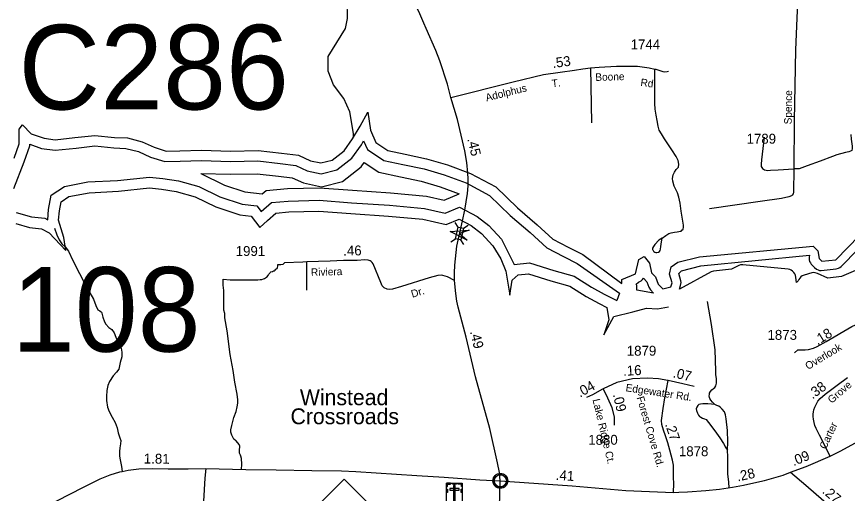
# Model space of a CAD drawing. Extents: x 2220236 to 2384410, y 720751 to 894131.
# Drawn here: x 2310891 to 2321364, y 762781 to 768792 of the extents above; entities that cross this region are included whole.
import ezdxf

# ---------------------------------------------------------------- set-up
doc = ezdxf.new("R2010")
doc.units = 0
doc.layers.add('Default', color=7, linetype='Continuous')

msp = doc.modelspace()

# ---------------------------------------------------------------- linework, layer by layer
at = {"layer": 'Default'}
for p, q in [((2318127, 768145), (2318138, 767452)), ((2316456, 766138), (2316419, 766197)), ((2316524, 766124), (2316582, 766161)), ((2316365, 765954), (2316423, 765991)), ((2316529, 765918), (2316492, 765976))]:
    msp.add_line(p, q, dxfattribs=at)
for points in [[(2316365, 767774), (2316322, 767940), (2316226, 768235), (2316174, 768366), (2316056, 768641), (2316024, 768711), (2315962, 768855), (2315892, 768985), (2315625, 769400), (2315496, 769644), (2315197, 770125), (2315006, 770455), (2314794, 770774), (2314713, 770919), (2314673, 770986), (2314620, 771060), (2314572, 771121)], [(2320814, 770719), (2320802, 770517), (2320767, 769665), (2320743, 769171), (2320725, 768771), (2320711, 768375), (2320700, 767925), (2320695, 767479), (2320690, 766875)], [(2315136, 767266), (2315136, 767317), (2315091, 767591), (2315015, 767758), (2314888, 767930), (2314819, 768105), (2314817, 768288), (2315038, 768642), (2315062, 768768), (2315060, 769007), (2315008, 769100), (2314908, 769188), (2314557, 769220), (2314022, 769414), (2313563, 769540), (2313030, 769518), (2312554, 769630), (2312354, 769645)], [(2319039, 765359), (2319138, 765386), (2319154, 765436), (2319120, 765546), (2319144, 765636), (2319226, 765695), (2319501, 765765), (2320932, 765899), (2320991, 765839), (2321008, 765741), (2321042, 765707), (2321217, 765727), (2322255, 766793), (2322989, 767443), (2323079, 767578), (2323120, 767695), (2323102, 767845), (2322974, 768109), (2322906, 768192), (2322780, 768265), (2322780, 768341)], [(2316365, 767774), (2317150, 767970), (2317535, 768062), (2317743, 768093), (2317922, 768117), (2318027, 768134), (2318127, 768145), (2318233, 768154), (2318454, 768167), (2318720, 768166), (2318867, 768147), (2318937, 768131), (2318950, 768128), (2319036, 768102), (2319064, 768098), (2319093, 768099), (2319111, 768104)], [(2319030, 765999), (2319075, 766034), (2319114, 766057), (2319144, 766066), (2319183, 766073), (2319218, 766077), (2319239, 766084), (2319269, 766089), (2319278, 766098), (2319292, 766113), (2319299, 766138), (2319300, 766164), (2319285, 766240), (2319269, 766339), (2319255, 766439), (2319241, 766514), (2319223, 766569), (2319181, 766653), (2319162, 766718), (2319158, 766752), (2319167, 766799), (2319184, 766831), (2319207, 766863), (2319235, 766896), (2319241, 766933), (2319232, 766979), (2319204, 767028), (2319151, 767111), (2319060, 767253), (2319019, 767315), (2318991, 767362), (2318980, 767410), (2318968, 767482), (2318954, 767549), (2318942, 767626), (2318935, 767695), (2318938, 767742), (2318938, 767801), (2318935, 767957), (2318937, 768067), (2318937, 768131)], [(2316511, 766216), (2316540, 766350), (2316576, 766563), (2316583, 766660), (2316582, 766748), (2316579, 766818), (2316565, 766951), (2316543, 767102), (2316447, 767493), (2316365, 767774)], [(2310860, 767008), (2310924, 767187), (2310922, 767375), (2310965, 767429), (2311074, 767316), (2311237, 767258), (2311378, 767240), (2311627, 767267), (2311876, 767294), (2312125, 767269), (2312288, 767263), (2312472, 767215), (2312625, 767146), (2312777, 767097), (2312950, 767102), (2313221, 767108), (2313589, 767097), (2313936, 767105), (2314229, 767071), (2314446, 767045), (2314598, 766975), (2314728, 766947), (2314869, 766982), (2315019, 767101), (2315126, 767250), (2315222, 767409), (2315318, 767589), (2315353, 767360), (2315419, 767205), (2315572, 767104), (2315789, 767057), (2316060, 767001), (2316321, 766924), (2316615, 766816), (2316931, 766647), (2317204, 766382), (2317455, 766168), (2317652, 765985), (2317845, 765885), (2318029, 765793), (2318521, 765428)], [(2320315, 767271), (2320282, 766985), (2320279, 766933), (2320279, 766901), (2320294, 766879), (2320306, 766869), (2320320, 766861), (2320342, 766856), (2320356, 766854), (2320396, 766858), (2320490, 766861), (2320690, 766875)], [(2321406, 767304), (2321412, 767247), (2321426, 767157), (2321424, 767131), (2321419, 767105), (2321411, 767099), (2321405, 767096), (2321384, 767089), (2321341, 767077), (2321232, 767051), (2321175, 767029), (2321019, 766968), (2320858, 766909), (2320757, 766871), (2320690, 766875)], [(2310858, 766624), (2310985, 766963), (2311057, 767165), (2311056, 767182), (2311206, 767128), (2311377, 767107), (2311641, 767135), (2311876, 767161), (2312116, 767137), (2312268, 767131), (2312428, 767090), (2312577, 767022), (2312758, 766964), (2312954, 766969), (2313221, 766976), (2313589, 766964), (2313930, 766972), (2314213, 766939), (2314410, 766915), (2314556, 766849), (2314731, 766811), (2314929, 766860), (2315116, 767008), (2315237, 767177), (2315266, 767225), (2315313, 767116), (2315520, 766980), (2315762, 766927), (2316028, 766872), (2316279, 766798), (2316560, 766695), (2316851, 766538), (2317115, 766283), (2317367, 766069), (2317575, 765875), (2317785, 765767), (2317959, 765680), (2318490, 765307), (2318457, 765213)], [(2313215, 766813), (2313588, 766804), (2313922, 766812), (2314194, 766780), (2314366, 766760), (2314506, 766696), (2314733, 766647), (2315001, 766713), (2315233, 766897), (2315272, 766951), (2315457, 766830), (2315729, 766771), (2315989, 766717), (2316229, 766646), (2316471, 766558)], [(2320690, 766875), (2320683, 766579), (2320679, 766557), (2320669, 766539), (2320659, 766533), (2320627, 766519), (2320534, 766500), (2320265, 766463), (2319624, 766370)], [(2310886, 766322), (2311079, 766269), (2311245, 766250), (2311284, 766230), (2311295, 766360), (2311327, 766539), (2311495, 766652), (2311791, 766707), (2312165, 766727), (2312566, 766769), (2312734, 766750), (2312930, 766722), (2313189, 766649), (2313453, 766518), (2313735, 766428), (2313920, 766405), (2313976, 766333), (2314103, 766448), (2314315, 766467), (2314706, 766477), (2315113, 766444), (2315591, 766414), (2316035, 766372), (2316295, 766313), (2316476, 766388), (2316695, 766273), (2316845, 766158), (2317004, 765986), (2317164, 765667)], [(2313215, 766813), (2313512, 766666), (2313769, 766584), (2313987, 766557), (2314036, 766601), (2314306, 766625), (2314710, 766635), (2315124, 766602), (2315603, 766572), (2316060, 766529), (2316281, 766479), (2316471, 766558)], [(2319246, 765356), (2319261, 765404), (2319267, 765441), (2319265, 765462), (2319238, 765554), (2319271, 765589), (2319515, 765652), (2320886, 765785), (2320884, 765761), (2320883, 765726), (2320888, 765705), (2320897, 765686), (2320909, 765669), (2320949, 765628), (2320975, 765608), (2320994, 765599), (2321014, 765593), (2321035, 765592), (2321224, 765613), (2321251, 765619), (2321270, 765628), (2321287, 765640), (2322331, 766711)], [(2310880, 766183), (2311053, 766135), (2311205, 766117), (2311303, 766068), (2311511, 765843), (2311488, 766009), (2311421, 766227), (2311430, 766343), (2311451, 766458), (2311548, 766523), (2311807, 766571), (2312175, 766591), (2312565, 766632), (2312717, 766615), (2312901, 766588), (2313140, 766521), (2313402, 766392), (2313706, 766295), (2313847, 766277), (2313957, 766134), (2314053, 766220), (2314161, 766316), (2314323, 766331), (2314702, 766340), (2315103, 766308), (2315580, 766278), (2316014, 766237), (2316307, 766171), (2316469, 766238), (2316621, 766158), (2316752, 766057), (2316895, 765903), (2316994, 765739), (2317060, 765584), (2317107, 765281), (2317137, 765470)], [(2316412, 765463), (2316412, 765563), (2316414, 765660), (2316442, 765900), (2316511, 766216)], [(2311369, 766127), (2311399, 766042), (2311426, 765977), (2311461, 765928), (2311505, 765889), (2311547, 765836), (2311602, 765718), (2311766, 765389), (2311859, 765228), (2311891, 765149), (2311914, 765096), (2311940, 765082), (2311960, 765066), (2311965, 765054), (2311970, 765038), (2311979, 765003), (2312000, 764945), (2312018, 764915), (2312053, 764871), (2312090, 764846), (2312120, 764807), (2312143, 764751), (2312164, 764703), (2312180, 764666), (2312196, 764635), (2312208, 764610), (2312215, 764585), (2312217, 764561), (2312217, 764504), (2312196, 764430), (2312178, 764349), (2312150, 764309), (2312108, 764263), (2312062, 764191), (2312041, 764141), (2312027, 764078), (2312023, 764002), (2312025, 763951), (2312039, 763870), (2312057, 763812), (2312097, 763740), (2312134, 763673), (2312157, 763606), (2312171, 763546), (2312192, 763481), (2312203, 763447), (2312201, 763407), (2312194, 763357), (2312187, 763308), (2312187, 763250), (2312198, 763202), (2312212, 763121), (2312223, 763058)], [(2319030, 765999), (2318988, 765973), (2318935, 765920), (2318921, 765892), (2318908, 765871), (2318908, 765855), (2318912, 765850), (2318921, 765836), (2318926, 765830), (2318938, 765822), (2318949, 765820), (2318963, 765820), (2318982, 765823), (2318995, 765832), (2319002, 765844), (2319009, 765862), (2319012, 765892), (2319016, 765924), (2319021, 765953), (2319030, 765999)], [(2313726, 763084), (2313729, 763148), (2313726, 763220), (2313717, 763250), (2313712, 763264), (2313703, 763289), (2313703, 763317), (2313703, 763338), (2313705, 763359), (2313705, 763377), (2313696, 763398), (2313657, 763442), (2313652, 763447), (2313631, 763465), (2313615, 763488), (2313604, 763514), (2313592, 763551), (2313592, 763583), (2313604, 763639), (2313631, 763736), (2313657, 763812), (2313671, 763872), (2313680, 763919), (2313682, 763960), (2313671, 764032), (2313641, 764182), (2313620, 764329), (2313585, 764530), (2313546, 764832), (2313516, 764996), (2313514, 765049), (2313504, 765091), (2313504, 765202), (2313502, 765339), (2313497, 765406), (2313497, 765433), (2313495, 765454), (2313495, 765480), (2313583, 765472), (2313715, 765474), (2313846, 765474), (2313893, 765474), (2313932, 765472), (2313962, 765476), (2313983, 765478), (2314004, 765485), (2314015, 765492), (2314029, 765499), (2314045, 765509), (2314061, 765529), (2314068, 765541), (2314075, 765550), (2314082, 765557), (2314089, 765566), (2314096, 765573), (2314115, 765580), (2314131, 765585), (2314142, 765589), (2314149, 765594), (2314161, 765606), (2314175, 765617), (2314182, 765627), (2314184, 765647), (2314186, 765666), (2314223, 765666), (2314251, 765670), (2314269, 765687)], [(2316412, 765463), (2316325, 765512), (2316266, 765530), (2316242, 765532), (2316203, 765527), (2316092, 765500), (2315745, 765389), (2315629, 765356), (2315592, 765353), (2315562, 765354), (2315524, 765374), (2315500, 765398), (2315483, 765438), (2315387, 765675), (2315375, 765691), (2315360, 765704), (2315350, 765712), (2315324, 765721), (2315279, 765726), (2315184, 765718), (2315012, 765716), (2314843, 765710), (2314551, 765700), (2314501, 765698), (2314269, 765687)], [(2314549, 765344), (2314549, 765469), (2314551, 765620), (2314551, 765700)], [(2317164, 765667), (2317356, 765687), (2317664, 765592), (2317920, 765520), (2318140, 765381), (2318298, 765294), (2318457, 765213)], [(2318521, 765428), (2318521, 765479), (2318695, 765549), (2318735, 765731), (2318801, 765766), (2318868, 765684), (2318895, 765560), (2318945, 765510), (2318980, 765419), (2319039, 765359)], [(2321703, 765693), (2321291, 765516), (2321116, 765496), (2320988, 765554), (2320959, 765563), (2320938, 765565), (2320917, 765563), (2320819, 765533), (2320795, 765523), (2320778, 765511), (2320763, 765496), (2320751, 765479), (2320742, 765460), (2320722, 765438), (2320715, 765503), (2320709, 765531), (2320700, 765550), (2320688, 765567), (2320673, 765582), (2320656, 765594), (2320637, 765603), (2320617, 765608), (2320048, 765663), (2320016, 765661), (2319996, 765656), (2319903, 765610), (2319675, 765582), (2319648, 765576), (2319246, 765356)], [(2316989, 762939), (2316980, 763045), (2316955, 763165), (2316858, 763600), (2316677, 764251), (2316558, 764750), (2316459, 765130), (2316441, 765206), (2316429, 765300), (2316412, 765463)], [(2317137, 765470), (2317213, 765535), (2317343, 765549), (2317625, 765462), (2317864, 765394), (2318071, 765264), (2318235, 765174), (2318333, 765124), (2318356, 764968), (2318293, 764778), (2318420, 765011), (2318658, 765069), (2318831, 765115), (2318972, 765108), (2319108, 765135)], [(2318920, 765307), (2318708, 765344), (2318710, 765373), (2318708, 765400), (2318703, 765420), (2318732, 765442), (2318765, 765462), (2318780, 765476), (2318792, 765494), (2318835, 765448), (2318861, 765381), (2318881, 765347), (2318920, 765307)], [(2319693, 763901), (2319664, 763933), (2319643, 763957), (2319631, 763976), (2319624, 763991), (2319622, 764012), (2319624, 764026), (2319627, 764045), (2319638, 764066), (2319657, 764085), (2319676, 764102), (2319695, 764116), (2319704, 764137), (2319712, 764172), (2319712, 764226), (2319707, 764279), (2319705, 764326), (2319697, 764591), (2319650, 764911), (2319601, 765201)], [(2320697, 764553), (2320741, 764589), (2320787, 764592), (2320831, 764590), (2320873, 764596), (2320935, 764612), (2320984, 764633), (2321096, 764696), (2321420, 764886), (2321550, 764944)], [(2319099, 764206), (2318984, 764224), (2318844, 764235), (2318654, 764224), (2318456, 764181), (2318286, 764100)], [(2319170, 762792), (2319177, 762906), (2319173, 762982), (2319170, 763135), (2319161, 763201), (2319125, 763324), (2319101, 763418), (2319070, 763507), (2319047, 763580), (2319025, 763648), (2319020, 763700), (2319040, 763851), (2319064, 763987), (2319103, 764206)], [(2319434, 764127), (2319290, 764163), (2319103, 764206), (2319099, 764206)], [(2321147, 763252), (2321013, 763517), (2320971, 763597), (2320955, 763639), (2320944, 763675), (2320935, 763715), (2320933, 763750), (2320932, 763779), (2320936, 763808), (2320942, 763834), (2320954, 763870), (2320974, 763910), (2320991, 763943), (2321022, 763979), (2321086, 764031), (2321237, 764144), (2321365, 764244)], [(2318286, 764100), (2318279, 764097), (2318150, 764025), (2318074, 763989)], [(2318286, 764100), (2318340, 763986), (2318394, 763864), (2318423, 763741), (2318426, 763666), (2318424, 763642)], [(2319693, 763901), (2319653, 763907), (2319603, 763908), (2319541, 763910), (2319513, 763905), (2319490, 763900), (2319478, 763891), (2319466, 763870), (2319459, 763846), (2319463, 763825), (2319475, 763792), (2319489, 763768), (2319501, 763752), (2319516, 763740), (2319539, 763731), (2319563, 763723), (2319582, 763712), (2319615, 763676), (2319693, 763568), (2319757, 763480), (2319801, 763409), (2319830, 763357), (2319854, 763325)], [(2319854, 763325), (2319856, 763431), (2319851, 763572), (2319837, 763723), (2319828, 763770), (2319813, 763808), (2319787, 763841), (2319764, 763863), (2319742, 763879), (2319719, 763889), (2319693, 763901)], [(2321147, 763252), (2321281, 763319), (2321456, 763413), (2321762, 763602), (2322070, 763808), (2322202, 763899)], [(2319873, 762850), (2319868, 762924), (2319859, 763027), (2319856, 763117), (2319858, 763243), (2319854, 763325)], [(2320646, 763047), (2320844, 763121), (2321147, 763252)], [(2311086, 762527), (2311724, 762856), (2311945, 762964), (2312072, 763016), (2312193, 763051), (2312223, 763058), (2312298, 763075), (2312430, 763089), (2312600, 763094), (2312800, 763091), (2313053, 763091), (2313275, 763095), (2313782, 763083), (2314163, 763076), (2314611, 763071), (2314988, 763066), (2315168, 763058), (2315936, 763007), (2316283, 762984), (2316731, 762953), (2316989, 762939)], [(2313275, 763095), (2313265, 762974), (2313246, 762685), (2313233, 762557), (2313230, 762526), (2313234, 762505), (2313247, 762472)], [(2319170, 762792), (2319240, 762797), (2319349, 762800), (2319581, 762817), (2319750, 762835), (2319914, 762860), (2320056, 762884), (2320186, 762912), (2320320, 762943), (2320553, 763010), (2320646, 763047)], [(2320646, 763047), (2320839, 762883), (2321068, 762688), (2321188, 762578), (2321387, 762409), (2321690, 762161), (2321734, 762129)], [(2316756, 758748), (2316808, 759508), (2316852, 760529), (2316887, 761105), (2316937, 761818), (2316974, 762327), (2316983, 762809), (2316989, 762939)], [(2316989, 762939), (2317895, 762876), (2318571, 762818), (2318869, 762805), (2319170, 762792)]]:
    msp.add_lwpolyline(points, dxfattribs=at)
for points in [[(2316573, 765974), (2316355, 766083), (2316598, 766098), (2316474, 766059)], [(2316423, 765991), (2316456, 766139), (2316525, 766123), (2316492, 765976)], [(2314688, 762627), (2315021, 762960), (2315354, 762627), (2315021, 762294)], [(2316911, 762951), (2316912, 762957), (2316914, 762963), (2316917, 762971), (2316920, 762976), (2316923, 762982), (2316927, 762987), (2316931, 762992), (2316936, 762996), (2316941, 763001), (2316947, 763004), (2316952, 763007), (2316957, 763010), (2316962, 763012), (2316968, 763014), (2316972, 763015), (2316977, 763016), (2316981, 763017), (2316987, 763017), (2316992, 763017), (2316997, 763016), (2317002, 763016), (2317007, 763015), (2317012, 763013), (2317017, 763011), (2317024, 763008), (2317030, 763005), (2317035, 763001), (2317041, 762997), (2317044, 762994), (2317048, 762990), (2317052, 762985), (2317055, 762981), (2317058, 762976), (2317061, 762970), (2317063, 762965), (2317064, 762960), (2317065, 762956), (2317067, 762950), (2317067, 762945), (2317067, 762939), (2317067, 762933), (2317067, 762928), (2317066, 762922), (2317064, 762916), (2317062, 762910), (2317060, 762905), (2317057, 762899), (2317053, 762894), (2317050, 762889), (2317046, 762884), (2317041, 762879), (2317036, 762875), (2317030, 762872), (2317026, 762869), (2317019, 762866), (2317012, 762863), (2317006, 762862), (2317000, 762861), (2316995, 762860), (2316991, 762860), (2316985, 762860), (2316981, 762860), (2316975, 762861), (2316969, 762862), (2316965, 762864), (2316960, 762865), (2316955, 762867), (2316951, 762870), (2316944, 762874), (2316939, 762878), (2316934, 762882), (2316929, 762887), (2316926, 762891), (2316923, 762895), (2316919, 762903), (2316917, 762906), (2316916, 762910), (2316913, 762918), (2316911, 762925), (2316911, 762931), (2316910, 762937), (2316910, 762942), (2316911, 762948)], [(2316310, 762909), (2316509, 762909), (2316509, 762655), (2316310, 762655)], [(2316310, 762866), (2316321, 762866), (2316321, 762898), (2316362, 762898), (2316362, 762909), (2316310, 762909)], [(2316310, 762792), (2316310, 762835), (2316321, 762835), (2316321, 762792)], [(2316351, 762841), (2316351, 762823), (2316468, 762823), (2316468, 762841)], [(2316384, 762909), (2316436, 762909), (2316436, 762898), (2316384, 762898)], [(2316419, 762880), (2316400, 762880), (2316400, 762677), (2316419, 762677)], [(2316509, 762866), (2316498, 762866), (2316498, 762898), (2316457, 762898), (2316457, 762909), (2316509, 762909)], [(2316497, 762793), (2316497, 762836), (2316509, 762836), (2316509, 762793)]]:
    msp.add_lwpolyline(points, close=True, dxfattribs=at)
for radius in [94.3, 76.7]:
    msp.add_circle((2316989, 762939), radius, dxfattribs=at)

# ---------------------------------------------------------------- texts
for s, height, p in [('C286', 1066.3, (2310915, 767622)), ('1744', 125, (2318632, 768379)), ('1789', 125, (2320093, 767190)), ('1991', 125, (2313653, 765774)), ('108', 1066.3, (2310831, 764568)), ('1873', 125, (2320357, 764717)), ('1879', 125, (2318583, 764517)), ('Winstead', 200, (2314462, 763893)), ('Crossroads', 200, (2314344, 763653)), ('1880', 125, (2318097, 763394)), ('1878', 125, (2319240, 763250))]:
    msp.add_text(s, height=height, dxfattribs=at).set_placement(p)
for s, height, rotation, p in [('.53', 125, 7.899, (2317653, 768143)), ('Boone', 95, 1.677, (2318188, 767981)), ('T.', 95, 6.1983, (2317642, 767901)), ('Rd.', 95, 352.8272, (2318752, 767918)), ('Adolphus', 95, 14.1329, (2316816, 767723)), ('Spence', 95, 89.0764, (2320661, 767433)), ('.45', 125, 283.7762, (2316571, 767249)), ('.46', 125, 0.7478, (2315009, 765779)), ('Riviera', 95, 1.6987, (2314603, 765522)), ('Dr.', 95, 17.0869, (2315880, 765247)), ('.18', 125, 31.6495, (2320988, 764645)), ('.49', 125, 283.4371, (2316606, 764821)), ('Overlook', 95, 31.08, (2320868, 764336)), ('.16', 125, 3.2412, (2318540, 764262)), ('.07', 125, 346.9993, (2319158, 764246)), ('.04', 125, 29.0662, (2317993, 763987)), ('Edgewater Rd.', 95, 351.3807, (2318564, 764070)), ('.38', 125, 36.3839, (2320924, 763964)), ('Grove', 95, 40.8001, (2321166, 763909)), ('.09', 125, 283.2348, (2318407, 764026)), ('Forest Cove Rd.', 95, 286.3821, (2318706, 763989)), ('Lake Ridge Ct.', 95, 283.2348, (2318151, 763962)), ('Carter', 95, 64.6225, (2321092, 763330)), ('.27', 125, 289.431, (2319063, 763650)), ('1.81', 125, 359.1926, (2312494, 763158)), ('.09', 125, 22.41, (2320686, 763123)), ('.41', 125, 356.0116, (2317685, 762953)), ('.28', 125, 12.2754, (2319982, 762931)), ('.27', 125, 319.591, (2321039, 762794))]:
    msp.add_text(s, height=height, rotation=rotation, dxfattribs=at).set_placement(p)

doc.saveas('drawing.dxf')
